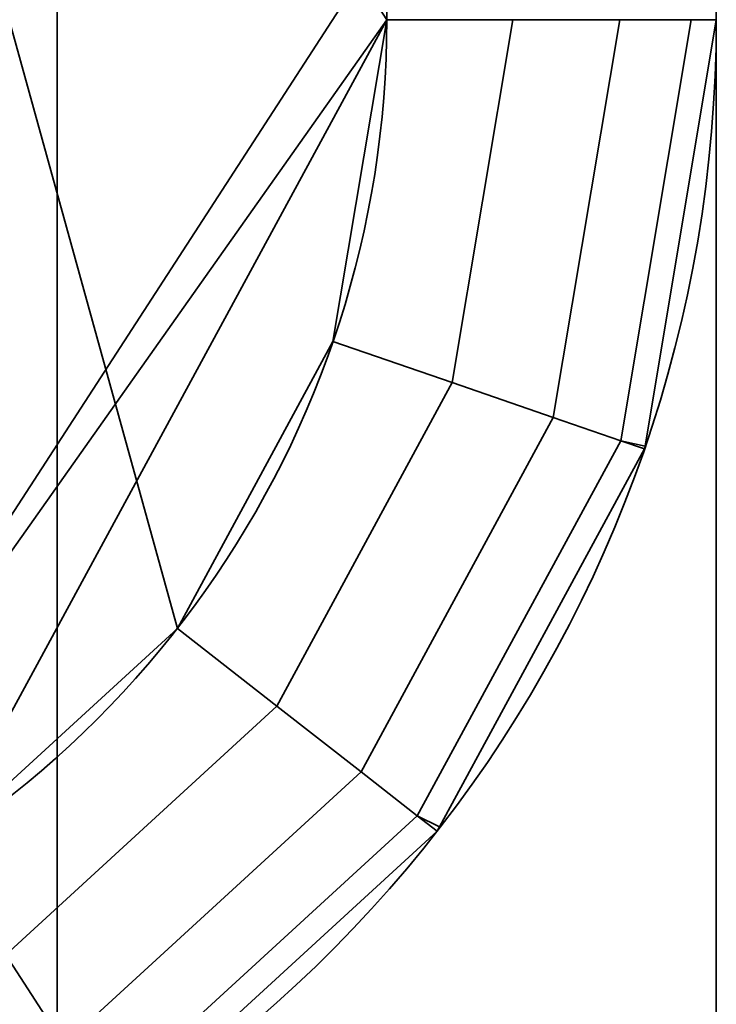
# Model space of a CAD drawing. Header units: millimetres. Extents: x -603 to 3703, y -115 to 193.
# Tile 398 of 656: x 1997.39 to 1999.5, y -22.61 to -19.63. Entities that reach past the tile are written whole.
import ezdxf

# ---------------------------------------------------------------- set-up
doc = ezdxf.new("R2010")
doc.units = ezdxf.units.MM
doc.layers.add('152', color=7, linetype='Continuous', true_color=0xffffff)

# ---------------------------------------------------------------- blocks, each defined once
blk = doc.blocks.new('UG_SURFACE_101')
at = {"layer": '152', "color": 252, "linetype": 'Continuous', "lineweight": 35}
for points in [[(970, -18, 2075.2499), (970, -29.92, 2075.2499), (2030, -29.92, 2075.2499), (2030, -18, 2075.2499)], [(971.5, -18, 2073.75), (2028.5001, -18, 2073.75), (2028.5001, -29.92, 2073.75), (971.5, -29.92, 2073.75)]]:
    blk.add_3dface(points, dxfattribs=at)
blk = doc.blocks.new('UG_SURFACE_104')
at = {"layer": '152', "color": 252, "linetype": 'Continuous', "lineweight": 35}
for points in [[(1997.4999, -12.5, 333.75), (1996.5, -12.5, 333.75), (1996.5, -26.5, 333.75), (1997.4999, -26.5, 333.75)], [(1997.4999, -26.5, 319.75), (1996.5, -26.5, 319.75), (1996.5, -12.5, 319.75), (1997.4999, -12.5, 319.75)], [(1997.4999, -12.5, 333.75), (1997.4999, -26.5, 333.75), (1997.4999, -26, 331.25), (1997.4999, -13, 331.25)], [(1997.4999, -26.5, 319.75), (1997.4999, -12.5, 319.75), (1997.4999, -13, 322.25), (1997.4999, -26, 322.25)], [(1997.4999, -26, 331.25), (1999.5, -26, 331.25), (1999.5, -13, 331.25), (1997.4999, -13, 331.25)], [(1997.4999, -13, 322.25), (1999.5, -13, 322.25), (1999.5, -26, 322.25), (1997.4999, -26, 322.25)], [(1996.5, -16.5446, 313.75), (1998.5, -19.627, 313.75), (1998.3367, -20.6034, 313.75), (1997.8644, -21.4735, 313.75)], [(1997.8644, -21.4735, 313.75), (1997.1347, -22.1425, 313.75), (1996.5, -16.5446, 313.75)], [(1996.5, -16.5446, 335.75), (1998.5, -19.627, 335.75), (1998.3367, -20.6034, 335.75), (1997.8644, -21.4735, 335.75)], [(1997.8644, -21.4735, 335.75), (1997.1347, -22.1425, 335.75), (1996.5, -16.5446, 335.75)], [(1996.5, -16.5446, 339.75), (1997.1347, -22.1425, 339.75), (1997.8644, -21.4735, 339.75)], [(1997.8644, -21.4735, 339.75), (1998.3367, -20.6034, 339.75), (1998.5, -19.627, 339.75), (1996.5, -16.5446, 339.75)], [(1997.8644, -17.5265, 317.75), (1997.1347, -16.8575, 317.75), (1996.5, -22.4554, 317.75)], [(1996.5, -22.4554, 317.75), (1998.5, -19.373, 317.75), (1998.3367, -18.3966, 317.75), (1997.8644, -17.5265, 317.75)], [(1998.5, -19.627, 317.75), (1998.5, -19.373, 317.75), (1996.5, -22.4554, 317.75)], [(1998.5, -19.627, 317.75), (1996.5, -22.4554, 317.75), (1997.1347, -22.1425, 317.75)], [(1997.1347, -22.1425, 317.75), (1997.8644, -21.4735, 317.75), (1998.3367, -20.6034, 317.75), (1998.5, -19.627, 317.75)], [(1998.6985, -20.728, 317.6739), (1998.8827, -19.627, 317.6739), (1998.5, -19.627, 317.75), (1998.3367, -20.6034, 317.75)], [(1998.8827, -19.627, 313.8261), (1998.6985, -20.728, 313.8261), (1998.3367, -20.6034, 313.75), (1998.5, -19.627, 313.75)], [(1998.8827, -19.627, 335.8261), (1998.6985, -20.728, 335.8261), (1998.3367, -20.6034, 335.75), (1998.5, -19.627, 335.75)], [(1998.6985, -20.728, 339.6739), (1998.8827, -19.627, 339.6739), (1998.5, -19.627, 339.75), (1998.3367, -20.6034, 339.75)], [(1999.0053, -20.8336, 317.4571), (1999.2071, -19.627, 317.4571), (1998.8827, -19.627, 317.6739), (1998.6985, -20.728, 317.6739)], [(1999.2071, -19.627, 314.0429), (1999.0053, -20.8336, 314.0429), (1998.6985, -20.728, 313.8261), (1998.8827, -19.627, 313.8261)], [(1999.2071, -19.627, 336.0429), (1999.0053, -20.8336, 336.0429), (1998.6985, -20.728, 335.8261), (1998.8827, -19.627, 335.8261)], [(1999.0053, -20.8336, 339.4571), (1999.2071, -19.627, 339.4571), (1998.8827, -19.627, 339.6739), (1998.6985, -20.728, 339.6739)], [(1999.2102, -20.9041, 317.1327), (1999.4239, -19.627, 317.1327), (1999.2071, -19.627, 317.4571), (1999.0053, -20.8336, 317.4571)], [(1999.4239, -19.627, 314.3673), (1999.2102, -20.9041, 314.3673), (1999.0053, -20.8336, 314.0429), (1999.2071, -19.627, 314.0429)], [(1999.4239, -19.627, 336.3673), (1999.2102, -20.9041, 336.3673), (1999.0053, -20.8336, 336.0429), (1999.2071, -19.627, 336.0429)], [(1999.2102, -20.9041, 339.1327), (1999.4239, -19.627, 339.1327), (1999.2071, -19.627, 339.4571), (1999.0053, -20.8336, 339.4571)], [(1999.2836, -20.9212, 316.75), (1999.5, -19.627, 316.75), (1999.4239, -19.627, 317.1327), (1999.2102, -20.9041, 317.1327)], [(1999.2102, -20.9041, 314.3673), (1999.4239, -19.627, 314.3673), (1999.5, -19.627, 314.75), (1999.2836, -20.9212, 314.75)], [(1999.2102, -20.9041, 336.3673), (1999.4239, -19.627, 336.3673), (1999.5, -19.627, 336.75), (1999.2836, -20.9212, 336.75)], [(1999.2836, -20.9212, 338.75), (1999.5, -19.627, 338.75), (1999.4239, -19.627, 339.1327), (1999.2102, -20.9041, 339.1327)], [(1999.5, -19.627, 336.75), (1999.5, -19.627, 338.75), (1999.2836, -20.9212, 338.75), (1999.2836, -20.9212, 336.75)], [(1999.5, -19.627, 314.75), (1999.5, -19.627, 316.75), (1999.2836, -20.9212, 316.75), (1999.2836, -20.9212, 314.75)], [(1998.1661, -21.709, 317.6739), (1998.6985, -20.728, 317.6739), (1998.3367, -20.6034, 317.75), (1997.8644, -21.4735, 317.75)], [(1998.6985, -20.728, 313.8261), (1998.1661, -21.709, 313.8261), (1997.8644, -21.4735, 313.75), (1998.3367, -20.6034, 313.75)], [(1998.6985, -20.728, 335.8261), (1998.1661, -21.709, 335.8261), (1997.8644, -21.4735, 335.75), (1998.3367, -20.6034, 335.75)], [(1998.1661, -21.709, 339.6739), (1998.6985, -20.728, 339.6739), (1998.3367, -20.6034, 339.75), (1997.8644, -21.4735, 339.75)], [(1998.4217, -21.9087, 317.4571), (1999.0053, -20.8336, 317.4571), (1998.6985, -20.728, 317.6739), (1998.1661, -21.709, 317.6739)], [(1999.0053, -20.8336, 314.0429), (1998.4217, -21.9087, 314.0429), (1998.1661, -21.709, 313.8261), (1998.6985, -20.728, 313.8261)], [(1999.0053, -20.8336, 336.0429), (1998.4217, -21.9087, 336.0429), (1998.1661, -21.709, 335.8261), (1998.6985, -20.728, 335.8261)], [(1998.4217, -21.9087, 339.4571), (1999.0053, -20.8336, 339.4571), (1998.6985, -20.728, 339.6739), (1998.1661, -21.709, 339.6739)], [(1998.5926, -22.0421, 317.1327), (1999.2102, -20.9041, 317.1327), (1999.0053, -20.8336, 317.4571), (1998.4217, -21.9087, 317.4571)], [(1999.2102, -20.9041, 314.3673), (1998.5926, -22.0421, 314.3673), (1998.4217, -21.9087, 314.0429), (1999.0053, -20.8336, 314.0429)], [(1999.2102, -20.9041, 336.3673), (1998.5926, -22.0421, 336.3673), (1998.4217, -21.9087, 336.0429), (1999.0053, -20.8336, 336.0429)], [(1998.5926, -22.0421, 339.1327), (1999.2102, -20.9041, 339.1327), (1999.0053, -20.8336, 339.4571), (1998.4217, -21.9087, 339.4571)], [(1998.66, -22.0753, 316.75), (1999.2822, -20.9289, 316.75), (1999.2102, -20.9041, 317.1327), (1998.5926, -22.0421, 317.1327)], [(1998.5926, -22.0421, 314.3673), (1999.2102, -20.9041, 314.3673), (1999.2822, -20.9289, 314.75), (1998.66, -22.0753, 314.75)], [(1998.5926, -22.0421, 336.3673), (1999.2102, -20.9041, 336.3673), (1999.2822, -20.9289, 336.75), (1998.66, -22.0753, 336.75)], [(1998.66, -22.0753, 338.75), (1999.2822, -20.9289, 338.75), (1999.2102, -20.9041, 339.1327), (1998.5926, -22.0421, 339.1327)], [(1999.2102, -20.9041, 317.1327), (1999.2822, -20.9289, 316.75), (1999.2836, -20.9212, 316.75)], [(1999.2836, -20.9212, 314.75), (1999.2822, -20.9289, 314.75), (1999.2102, -20.9041, 314.3673)], [(1999.2836, -20.9212, 336.75), (1999.2822, -20.9289, 336.75), (1999.2102, -20.9041, 336.3673)], [(1999.2102, -20.9041, 339.1327), (1999.2822, -20.9289, 338.75), (1999.2836, -20.9212, 338.75)], [(1999.2822, -20.9289, 338.75), (1998.66, -22.0753, 338.75), (1998.66, -22.0753, 336.75), (1999.2822, -20.9289, 336.75)], [(1999.2822, -20.9289, 316.75), (1998.66, -22.0753, 316.75), (1998.66, -22.0753, 314.75), (1999.2822, -20.9289, 314.75)], [(1999.2822, -20.9289, 336.75), (1999.2836, -20.9212, 336.75), (1999.2836, -20.9212, 338.75), (1999.2822, -20.9289, 338.75)], [(1999.2822, -20.9289, 314.75), (1999.2836, -20.9212, 314.75), (1999.2836, -20.9212, 316.75), (1999.2822, -20.9289, 316.75)], [(1997.3433, -22.4634, 317.6739), (1998.1661, -21.709, 317.6739), (1997.8644, -21.4735, 317.75), (1997.1347, -22.1425, 317.75)], [(1998.1661, -21.709, 313.8261), (1997.3433, -22.4634, 313.8261), (1997.1347, -22.1425, 313.75), (1997.8644, -21.4735, 313.75)], [(1998.1661, -21.709, 335.8261), (1997.3433, -22.4634, 335.8261), (1997.1347, -22.1425, 335.75), (1997.8644, -21.4735, 335.75)], [(1997.3433, -22.4634, 339.6739), (1998.1661, -21.709, 339.6739), (1997.8644, -21.4735, 339.75), (1997.1347, -22.1425, 339.75)], [(1997.52, -22.7354, 317.4571), (1998.4217, -21.9087, 317.4571), (1998.1661, -21.709, 317.6739), (1997.3433, -22.4634, 317.6739)], [(1998.4217, -21.9087, 314.0429), (1997.52, -22.7354, 314.0429), (1997.3433, -22.4634, 313.8261), (1998.1661, -21.709, 313.8261)], [(1998.4217, -21.9087, 336.0429), (1997.52, -22.7354, 336.0429), (1997.3433, -22.4634, 335.8261), (1998.1661, -21.709, 335.8261)], [(1997.52, -22.7354, 339.4571), (1998.4217, -21.9087, 339.4571), (1998.1661, -21.709, 339.6739), (1997.3433, -22.4634, 339.6739)], [(1997.6381, -22.9172, 317.1327), (1998.5926, -22.0421, 317.1327), (1998.4217, -21.9087, 317.4571), (1997.52, -22.7354, 317.4571)], [(1998.5926, -22.0421, 314.3673), (1997.6381, -22.9172, 314.3673), (1997.52, -22.7354, 314.0429), (1998.4217, -21.9087, 314.0429)], [(1998.5926, -22.0421, 336.3673), (1997.6381, -22.9172, 336.3673), (1997.52, -22.7354, 336.0429), (1998.4217, -21.9087, 336.0429)], [(1997.6381, -22.9172, 339.1327), (1998.5926, -22.0421, 339.1327), (1998.4217, -21.9087, 339.4571), (1997.52, -22.7354, 339.4571)], [(1997.6969, -22.9652, 316.75), (1998.6526, -22.089, 316.75), (1998.5926, -22.0421, 317.1327), (1997.6381, -22.9172, 317.1327)], [(1997.6381, -22.9172, 314.3673), (1998.5926, -22.0421, 314.3673), (1998.6526, -22.089, 314.75), (1997.6969, -22.9652, 314.75)], [(1997.6381, -22.9172, 336.3673), (1998.5926, -22.0421, 336.3673), (1998.6526, -22.089, 336.75), (1997.6969, -22.9652, 336.75)], [(1997.6969, -22.9652, 338.75), (1998.6526, -22.089, 338.75), (1998.5926, -22.0421, 339.1327), (1997.6381, -22.9172, 339.1327)], [(1998.5926, -22.0421, 317.1327), (1998.6526, -22.089, 316.75), (1998.66, -22.0753, 316.75)], [(1998.66, -22.0753, 314.75), (1998.6526, -22.089, 314.75), (1998.5926, -22.0421, 314.3673)], [(1998.66, -22.0753, 336.75), (1998.6526, -22.089, 336.75), (1998.5926, -22.0421, 336.3673)], [(1998.5926, -22.0421, 339.1327), (1998.6526, -22.089, 338.75), (1998.66, -22.0753, 338.75)], [(1998.6526, -22.089, 338.75), (1997.6969, -22.9652, 338.75), (1997.6969, -22.9652, 336.75), (1998.6526, -22.089, 336.75)], [(1998.6526, -22.089, 316.75), (1997.6969, -22.9652, 316.75), (1997.6969, -22.9652, 314.75), (1998.6526, -22.089, 314.75)], [(1998.6526, -22.089, 336.75), (1998.66, -22.0753, 336.75), (1998.66, -22.0753, 338.75), (1998.6526, -22.089, 338.75)], [(1998.6526, -22.089, 314.75), (1998.66, -22.0753, 314.75), (1998.66, -22.0753, 316.75), (1998.6526, -22.089, 316.75)], [(1997.52, -22.7354, 317.4571), (1997.3433, -22.4634, 317.6739), (1996.5, -22.8523, 317.6621)], [(1996.5, -22.8547, 313.832), (1997.3433, -22.4634, 313.8261), (1997.52, -22.7354, 314.0429)], [(1996.5, -22.8547, 335.832), (1997.3433, -22.4634, 335.8261), (1997.52, -22.7354, 336.0429)], [(1997.52, -22.7354, 339.4571), (1997.3433, -22.4634, 339.6739), (1996.5, -22.8523, 339.6621)]]:
    blk.add_3dface(points, dxfattribs=at)
blk = doc.blocks.new('UG_SURFACE_110')
at = {"layer": '152', "color": 252, "linetype": 'Continuous', "lineweight": 35}
for points in [[(1997.4999, -12.5, 1518.75), (1996.5, -12.5, 1518.75), (1996.5, -26.5, 1518.75), (1997.4999, -26.5, 1518.75)], [(1997.4999, -26.5, 1504.75), (1996.5, -26.5, 1504.75), (1996.5, -12.5, 1504.75), (1997.4999, -12.5, 1504.75)], [(1997.4999, -12.5, 1518.75), (1997.4999, -26.5, 1518.75), (1997.4999, -26, 1516.25), (1997.4999, -13, 1516.25)], [(1997.4999, -26.5, 1504.75), (1997.4999, -12.5, 1504.75), (1997.4999, -13, 1507.25), (1997.4999, -26, 1507.25)], [(1997.4999, -26, 1516.25), (1999.5, -26, 1516.25), (1999.5, -13, 1516.25), (1997.4999, -13, 1516.25)], [(1997.4999, -13, 1507.25), (1999.5, -13, 1507.25), (1999.5, -26, 1507.25), (1997.4999, -26, 1507.25)], [(1996.5, -16.5446, 1498.75), (1998.5, -19.627, 1498.75), (1998.3367, -20.6034, 1498.75), (1997.8644, -21.4735, 1498.75)], [(1997.8644, -21.4735, 1498.75), (1997.1347, -22.1425, 1498.75), (1996.5, -16.5446, 1498.75)], [(1996.5, -16.5446, 1520.75), (1998.5, -19.627, 1520.75), (1998.3367, -20.6034, 1520.75), (1997.8644, -21.4735, 1520.75)], [(1997.8644, -21.4735, 1520.75), (1997.1347, -22.1425, 1520.75), (1996.5, -16.5446, 1520.75)], [(1996.5, -16.5446, 1524.75), (1997.1347, -22.1425, 1524.75), (1997.8644, -21.4735, 1524.75)], [(1997.8644, -21.4735, 1524.75), (1998.3367, -20.6034, 1524.75), (1998.5, -19.627, 1524.75), (1996.5, -16.5446, 1524.75)], [(1997.8644, -17.5265, 1502.75), (1997.1347, -16.8575, 1502.75), (1996.5, -22.4554, 1502.75)], [(1996.5, -22.4554, 1502.75), (1998.5, -19.373, 1502.75), (1998.3367, -18.3966, 1502.75), (1997.8644, -17.5265, 1502.75)], [(1998.5, -19.627, 1502.75), (1998.5, -19.373, 1502.75), (1996.5, -22.4554, 1502.75)], [(1998.5, -19.627, 1502.75), (1996.5, -22.4554, 1502.75), (1997.1347, -22.1425, 1502.75)], [(1997.1347, -22.1425, 1502.75), (1997.8644, -21.4735, 1502.75), (1998.3367, -20.6034, 1502.75), (1998.5, -19.627, 1502.75)], [(1998.6985, -20.728, 1502.6739), (1998.8827, -19.627, 1502.6739), (1998.5, -19.627, 1502.75), (1998.3367, -20.6034, 1502.75)], [(1998.8827, -19.627, 1498.8261), (1998.6985, -20.728, 1498.8261), (1998.3367, -20.6034, 1498.75), (1998.5, -19.627, 1498.75)], [(1998.8827, -19.627, 1520.8261), (1998.6985, -20.728, 1520.8261), (1998.3367, -20.6034, 1520.75), (1998.5, -19.627, 1520.75)], [(1998.6985, -20.728, 1524.6739), (1998.8827, -19.627, 1524.6739), (1998.5, -19.627, 1524.75), (1998.3367, -20.6034, 1524.75)], [(1999.0053, -20.8336, 1502.4571), (1999.2071, -19.627, 1502.4571), (1998.8827, -19.627, 1502.6739), (1998.6985, -20.728, 1502.6739)], [(1999.2071, -19.627, 1499.0429), (1999.0053, -20.8336, 1499.0429), (1998.6985, -20.728, 1498.8261), (1998.8827, -19.627, 1498.8261)], [(1999.2071, -19.627, 1521.0429), (1999.0053, -20.8336, 1521.0429), (1998.6985, -20.728, 1520.8261), (1998.8827, -19.627, 1520.8261)], [(1999.0053, -20.8336, 1524.4571), (1999.2071, -19.627, 1524.4571), (1998.8827, -19.627, 1524.6739), (1998.6985, -20.728, 1524.6739)], [(1999.2102, -20.9041, 1502.1327), (1999.4239, -19.627, 1502.1327), (1999.2071, -19.627, 1502.4571), (1999.0053, -20.8336, 1502.4571)], [(1999.4239, -19.627, 1499.3674), (1999.2102, -20.9041, 1499.3674), (1999.0053, -20.8336, 1499.0429), (1999.2071, -19.627, 1499.0429)], [(1999.4239, -19.627, 1521.3673), (1999.2102, -20.9041, 1521.3673), (1999.0053, -20.8336, 1521.0429), (1999.2071, -19.627, 1521.0429)], [(1999.2102, -20.9041, 1524.1327), (1999.4239, -19.627, 1524.1327), (1999.2071, -19.627, 1524.4571), (1999.0053, -20.8336, 1524.4571)], [(1999.2836, -20.9212, 1501.75), (1999.5, -19.627, 1501.75), (1999.4239, -19.627, 1502.1327), (1999.2102, -20.9041, 1502.1327)], [(1999.2102, -20.9041, 1499.3674), (1999.4239, -19.627, 1499.3674), (1999.5, -19.627, 1499.75), (1999.2836, -20.9212, 1499.75)], [(1999.2102, -20.9041, 1521.3673), (1999.4239, -19.627, 1521.3673), (1999.5, -19.627, 1521.75), (1999.2836, -20.9212, 1521.75)], [(1999.2836, -20.9212, 1523.7499), (1999.5, -19.627, 1523.7499), (1999.4239, -19.627, 1524.1327), (1999.2102, -20.9041, 1524.1327)], [(1999.5, -19.627, 1521.75), (1999.5, -19.627, 1523.7499), (1999.2836, -20.9212, 1523.7499), (1999.2836, -20.9212, 1521.75)], [(1999.5, -19.627, 1499.75), (1999.5, -19.627, 1501.75), (1999.2836, -20.9212, 1501.75), (1999.2836, -20.9212, 1499.75)], [(1998.1661, -21.709, 1502.6739), (1998.6985, -20.728, 1502.6739), (1998.3367, -20.6034, 1502.75), (1997.8644, -21.4735, 1502.75)], [(1998.6985, -20.728, 1498.8261), (1998.1661, -21.709, 1498.8261), (1997.8644, -21.4735, 1498.75), (1998.3367, -20.6034, 1498.75)], [(1998.6985, -20.728, 1520.8261), (1998.1661, -21.709, 1520.8261), (1997.8644, -21.4735, 1520.75), (1998.3367, -20.6034, 1520.75)], [(1998.1661, -21.709, 1524.6739), (1998.6985, -20.728, 1524.6739), (1998.3367, -20.6034, 1524.75), (1997.8644, -21.4735, 1524.75)], [(1998.4217, -21.9087, 1502.4571), (1999.0053, -20.8336, 1502.4571), (1998.6985, -20.728, 1502.6739), (1998.1661, -21.709, 1502.6739)], [(1999.0053, -20.8336, 1499.0429), (1998.4217, -21.9087, 1499.0429), (1998.1661, -21.709, 1498.8261), (1998.6985, -20.728, 1498.8261)], [(1999.0053, -20.8336, 1521.0429), (1998.4217, -21.9087, 1521.0429), (1998.1661, -21.709, 1520.8261), (1998.6985, -20.728, 1520.8261)], [(1998.4217, -21.9087, 1524.4571), (1999.0053, -20.8336, 1524.4571), (1998.6985, -20.728, 1524.6739), (1998.1661, -21.709, 1524.6739)], [(1998.5926, -22.0421, 1502.1327), (1999.2102, -20.9041, 1502.1327), (1999.0053, -20.8336, 1502.4571), (1998.4217, -21.9087, 1502.4571)], [(1999.2102, -20.9041, 1499.3674), (1998.5926, -22.0421, 1499.3674), (1998.4217, -21.9087, 1499.0429), (1999.0053, -20.8336, 1499.0429)], [(1999.2102, -20.9041, 1521.3673), (1998.5926, -22.0421, 1521.3673), (1998.4217, -21.9087, 1521.0429), (1999.0053, -20.8336, 1521.0429)], [(1998.5926, -22.0421, 1524.1327), (1999.2102, -20.9041, 1524.1327), (1999.0053, -20.8336, 1524.4571), (1998.4217, -21.9087, 1524.4571)], [(1998.66, -22.0753, 1501.75), (1999.2822, -20.9289, 1501.75), (1999.2102, -20.9041, 1502.1327), (1998.5926, -22.0421, 1502.1327)], [(1998.5926, -22.0421, 1499.3674), (1999.2102, -20.9041, 1499.3674), (1999.2822, -20.9289, 1499.75), (1998.66, -22.0753, 1499.75)], [(1998.5926, -22.0421, 1521.3673), (1999.2102, -20.9041, 1521.3673), (1999.2822, -20.9289, 1521.75), (1998.66, -22.0753, 1521.75)], [(1998.66, -22.0753, 1523.7499), (1999.2822, -20.9289, 1523.7499), (1999.2102, -20.9041, 1524.1327), (1998.5926, -22.0421, 1524.1327)], [(1999.2102, -20.9041, 1502.1327), (1999.2822, -20.9289, 1501.75), (1999.2836, -20.9212, 1501.75)], [(1999.2836, -20.9212, 1499.75), (1999.2822, -20.9289, 1499.75), (1999.2102, -20.9041, 1499.3674)], [(1999.2836, -20.9212, 1521.75), (1999.2822, -20.9289, 1521.75), (1999.2102, -20.9041, 1521.3673)], [(1999.2102, -20.9041, 1524.1327), (1999.2822, -20.9289, 1523.7499), (1999.2836, -20.9212, 1523.7499)], [(1999.2822, -20.9289, 1523.7499), (1998.66, -22.0753, 1523.7499), (1998.66, -22.0753, 1521.75), (1999.2822, -20.9289, 1521.75)], [(1999.2822, -20.9289, 1501.75), (1998.66, -22.0753, 1501.75), (1998.66, -22.0753, 1499.75), (1999.2822, -20.9289, 1499.75)], [(1999.2822, -20.9289, 1521.75), (1999.2836, -20.9212, 1521.75), (1999.2836, -20.9212, 1523.7499), (1999.2822, -20.9289, 1523.7499)], [(1999.2822, -20.9289, 1499.75), (1999.2836, -20.9212, 1499.75), (1999.2836, -20.9212, 1501.75), (1999.2822, -20.9289, 1501.75)], [(1997.3433, -22.4634, 1502.6739), (1998.1661, -21.709, 1502.6739), (1997.8644, -21.4735, 1502.75), (1997.1347, -22.1425, 1502.75)], [(1998.1661, -21.709, 1498.8261), (1997.3433, -22.4634, 1498.8261), (1997.1347, -22.1425, 1498.75), (1997.8644, -21.4735, 1498.75)], [(1998.1661, -21.709, 1520.8261), (1997.3433, -22.4634, 1520.8261), (1997.1347, -22.1425, 1520.75), (1997.8644, -21.4735, 1520.75)], [(1997.3433, -22.4634, 1524.6739), (1998.1661, -21.709, 1524.6739), (1997.8644, -21.4735, 1524.75), (1997.1347, -22.1425, 1524.75)], [(1997.52, -22.7354, 1502.4571), (1998.4217, -21.9087, 1502.4571), (1998.1661, -21.709, 1502.6739), (1997.3433, -22.4634, 1502.6739)], [(1998.4217, -21.9087, 1499.0429), (1997.52, -22.7354, 1499.0429), (1997.3433, -22.4634, 1498.8261), (1998.1661, -21.709, 1498.8261)], [(1998.4217, -21.9087, 1521.0429), (1997.52, -22.7354, 1521.0429), (1997.3433, -22.4634, 1520.8261), (1998.1661, -21.709, 1520.8261)], [(1997.52, -22.7354, 1524.4571), (1998.4217, -21.9087, 1524.4571), (1998.1661, -21.709, 1524.6739), (1997.3433, -22.4634, 1524.6739)], [(1997.6381, -22.9172, 1502.1327), (1998.5926, -22.0421, 1502.1327), (1998.4217, -21.9087, 1502.4571), (1997.52, -22.7354, 1502.4571)], [(1998.5926, -22.0421, 1499.3674), (1997.6381, -22.9172, 1499.3674), (1997.52, -22.7354, 1499.0429), (1998.4217, -21.9087, 1499.0429)], [(1998.5926, -22.0421, 1521.3673), (1997.6381, -22.9172, 1521.3673), (1997.52, -22.7354, 1521.0429), (1998.4217, -21.9087, 1521.0429)], [(1997.6381, -22.9172, 1524.1327), (1998.5926, -22.0421, 1524.1327), (1998.4217, -21.9087, 1524.4571), (1997.52, -22.7354, 1524.4571)], [(1997.6969, -22.9652, 1501.75), (1998.6526, -22.089, 1501.75), (1998.5926, -22.0421, 1502.1327), (1997.6381, -22.9172, 1502.1327)], [(1997.6381, -22.9172, 1499.3674), (1998.5926, -22.0421, 1499.3674), (1998.6526, -22.089, 1499.75), (1997.6969, -22.9652, 1499.75)], [(1997.6381, -22.9172, 1521.3673), (1998.5926, -22.0421, 1521.3673), (1998.6526, -22.089, 1521.75), (1997.6969, -22.9652, 1521.75)], [(1997.6969, -22.9652, 1523.7499), (1998.6526, -22.089, 1523.7499), (1998.5926, -22.0421, 1524.1327), (1997.6381, -22.9172, 1524.1327)], [(1998.5926, -22.0421, 1502.1327), (1998.6526, -22.089, 1501.75), (1998.66, -22.0753, 1501.75)], [(1998.66, -22.0753, 1499.75), (1998.6526, -22.089, 1499.75), (1998.5926, -22.0421, 1499.3674)], [(1998.66, -22.0753, 1521.75), (1998.6526, -22.089, 1521.75), (1998.5926, -22.0421, 1521.3673)], [(1998.5926, -22.0421, 1524.1327), (1998.6526, -22.089, 1523.7499), (1998.66, -22.0753, 1523.7499)], [(1998.6526, -22.089, 1523.7499), (1997.6969, -22.9652, 1523.7499), (1997.6969, -22.9652, 1521.75), (1998.6526, -22.089, 1521.75)], [(1998.6526, -22.089, 1501.75), (1997.6969, -22.9652, 1501.75), (1997.6969, -22.9652, 1499.75), (1998.6526, -22.089, 1499.75)], [(1998.6526, -22.089, 1521.75), (1998.66, -22.0753, 1521.75), (1998.66, -22.0753, 1523.7499), (1998.6526, -22.089, 1523.7499)], [(1998.6526, -22.089, 1499.75), (1998.66, -22.0753, 1499.75), (1998.66, -22.0753, 1501.75), (1998.6526, -22.089, 1501.75)], [(1997.52, -22.7354, 1502.4571), (1997.3433, -22.4634, 1502.6739), (1996.5, -22.8523, 1502.6622)], [(1996.5, -22.8547, 1498.832), (1997.3433, -22.4634, 1498.8261), (1997.52, -22.7354, 1499.0429)], [(1996.5, -22.8547, 1520.8319), (1997.3433, -22.4634, 1520.8261), (1997.52, -22.7354, 1521.0429)], [(1997.52, -22.7354, 1524.4571), (1997.3433, -22.4634, 1524.6739), (1996.5, -22.8523, 1524.6621)]]:
    blk.add_3dface(points, dxfattribs=at)
blk = doc.blocks.new('UG_SURFACE_113')
at = {"layer": '152', "color": 252, "linetype": 'Continuous', "lineweight": 35}
for points in [[(1997.4999, -12.5, 1768.75), (1996.5, -12.5, 1768.75), (1996.5, -26.5, 1768.75), (1997.4999, -26.5, 1768.75)], [(1997.4999, -26.5, 1754.75), (1996.5, -26.5, 1754.75), (1996.5, -12.5, 1754.75), (1997.4999, -12.5, 1754.75)], [(1997.4999, -12.5, 1768.75), (1997.4999, -26.5, 1768.75), (1997.4999, -26, 1766.25), (1997.4999, -13, 1766.25)], [(1997.4999, -26.5, 1754.75), (1997.4999, -12.5, 1754.75), (1997.4999, -13, 1757.25), (1997.4999, -26, 1757.25)], [(1997.4999, -26, 1766.25), (1999.5, -26, 1766.25), (1999.5, -13, 1766.25), (1997.4999, -13, 1766.25)], [(1997.4999, -13, 1757.25), (1999.5, -13, 1757.25), (1999.5, -26, 1757.25), (1997.4999, -26, 1757.25)], [(1996.5, -16.5446, 1748.75), (1998.5, -19.627, 1748.75), (1998.3367, -20.6034, 1748.75), (1997.8644, -21.4735, 1748.75)], [(1997.8644, -21.4735, 1748.75), (1997.1347, -22.1425, 1748.75), (1996.5, -16.5446, 1748.75)], [(1996.5, -16.5446, 1770.75), (1998.5, -19.627, 1770.75), (1998.3367, -20.6034, 1770.75), (1997.8644, -21.4735, 1770.75)], [(1997.8644, -21.4735, 1770.75), (1997.1347, -22.1425, 1770.75), (1996.5, -16.5446, 1770.75)], [(1996.5, -16.5446, 1774.75), (1997.1347, -22.1425, 1774.75), (1997.8644, -21.4735, 1774.75)], [(1997.8644, -21.4735, 1774.75), (1998.3367, -20.6034, 1774.75), (1998.5, -19.627, 1774.75), (1996.5, -16.5446, 1774.75)], [(1997.8644, -17.5265, 1752.75), (1997.1347, -16.8575, 1752.75), (1996.5, -22.4554, 1752.75)], [(1996.5, -22.4554, 1752.75), (1998.5, -19.373, 1752.75), (1998.3367, -18.3966, 1752.75), (1997.8644, -17.5265, 1752.75)], [(1998.5, -19.627, 1752.75), (1998.5, -19.373, 1752.75), (1996.5, -22.4554, 1752.75)], [(1998.5, -19.627, 1752.75), (1996.5, -22.4554, 1752.75), (1997.1347, -22.1425, 1752.75)], [(1997.1347, -22.1425, 1752.75), (1997.8644, -21.4735, 1752.75), (1998.3367, -20.6034, 1752.75), (1998.5, -19.627, 1752.75)], [(1998.6985, -20.728, 1752.6739), (1998.8827, -19.627, 1752.6739), (1998.5, -19.627, 1752.75), (1998.3367, -20.6034, 1752.75)], [(1998.8827, -19.627, 1748.8261), (1998.6985, -20.728, 1748.8261), (1998.3367, -20.6034, 1748.75), (1998.5, -19.627, 1748.75)], [(1998.8827, -19.627, 1770.8261), (1998.6985, -20.728, 1770.8261), (1998.3367, -20.6034, 1770.75), (1998.5, -19.627, 1770.75)], [(1998.6985, -20.728, 1774.6739), (1998.8827, -19.627, 1774.6739), (1998.5, -19.627, 1774.75), (1998.3367, -20.6034, 1774.75)], [(1999.0053, -20.8336, 1752.4571), (1999.2071, -19.627, 1752.4571), (1998.8827, -19.627, 1752.6739), (1998.6985, -20.728, 1752.6739)], [(1999.2071, -19.627, 1749.0429), (1999.0053, -20.8336, 1749.0429), (1998.6985, -20.728, 1748.8261), (1998.8827, -19.627, 1748.8261)], [(1999.2071, -19.627, 1771.0429), (1999.0053, -20.8336, 1771.0429), (1998.6985, -20.728, 1770.8261), (1998.8827, -19.627, 1770.8261)], [(1999.0053, -20.8336, 1774.4571), (1999.2071, -19.627, 1774.4571), (1998.8827, -19.627, 1774.6739), (1998.6985, -20.728, 1774.6739)], [(1999.2102, -20.9041, 1752.1327), (1999.4239, -19.627, 1752.1327), (1999.2071, -19.627, 1752.4571), (1999.0053, -20.8336, 1752.4571)], [(1999.4239, -19.627, 1749.3674), (1999.2102, -20.9041, 1749.3674), (1999.0053, -20.8336, 1749.0429), (1999.2071, -19.627, 1749.0429)], [(1999.4239, -19.627, 1771.3673), (1999.2102, -20.9041, 1771.3673), (1999.0053, -20.8336, 1771.0429), (1999.2071, -19.627, 1771.0429)], [(1999.2102, -20.9041, 1774.1327), (1999.4239, -19.627, 1774.1327), (1999.2071, -19.627, 1774.4571), (1999.0053, -20.8336, 1774.4571)], [(1999.2836, -20.9212, 1751.75), (1999.5, -19.627, 1751.75), (1999.4239, -19.627, 1752.1327), (1999.2102, -20.9041, 1752.1327)], [(1999.2102, -20.9041, 1749.3674), (1999.4239, -19.627, 1749.3674), (1999.5, -19.627, 1749.75), (1999.2836, -20.9212, 1749.75)], [(1999.2102, -20.9041, 1771.3673), (1999.4239, -19.627, 1771.3673), (1999.5, -19.627, 1771.75), (1999.2836, -20.9212, 1771.75)], [(1999.2836, -20.9212, 1773.7499), (1999.5, -19.627, 1773.7499), (1999.4239, -19.627, 1774.1327), (1999.2102, -20.9041, 1774.1327)], [(1999.5, -19.627, 1771.75), (1999.5, -19.627, 1773.7499), (1999.2836, -20.9212, 1773.7499), (1999.2836, -20.9212, 1771.75)], [(1999.5, -19.627, 1749.75), (1999.5, -19.627, 1751.75), (1999.2836, -20.9212, 1751.75), (1999.2836, -20.9212, 1749.75)], [(1998.1661, -21.709, 1752.6739), (1998.6985, -20.728, 1752.6739), (1998.3367, -20.6034, 1752.75), (1997.8644, -21.4735, 1752.75)], [(1998.6985, -20.728, 1748.8261), (1998.1661, -21.709, 1748.8261), (1997.8644, -21.4735, 1748.75), (1998.3367, -20.6034, 1748.75)], [(1998.6985, -20.728, 1770.8261), (1998.1661, -21.709, 1770.8261), (1997.8644, -21.4735, 1770.75), (1998.3367, -20.6034, 1770.75)], [(1998.1661, -21.709, 1774.6739), (1998.6985, -20.728, 1774.6739), (1998.3367, -20.6034, 1774.75), (1997.8644, -21.4735, 1774.75)], [(1998.4217, -21.9087, 1752.4571), (1999.0053, -20.8336, 1752.4571), (1998.6985, -20.728, 1752.6739), (1998.1661, -21.709, 1752.6739)], [(1999.0053, -20.8336, 1749.0429), (1998.4217, -21.9087, 1749.0429), (1998.1661, -21.709, 1748.8261), (1998.6985, -20.728, 1748.8261)], [(1999.0053, -20.8336, 1771.0429), (1998.4217, -21.9087, 1771.0429), (1998.1661, -21.709, 1770.8261), (1998.6985, -20.728, 1770.8261)], [(1998.4217, -21.9087, 1774.4571), (1999.0053, -20.8336, 1774.4571), (1998.6985, -20.728, 1774.6739), (1998.1661, -21.709, 1774.6739)], [(1998.5926, -22.0421, 1752.1327), (1999.2102, -20.9041, 1752.1327), (1999.0053, -20.8336, 1752.4571), (1998.4217, -21.9087, 1752.4571)], [(1999.2102, -20.9041, 1749.3674), (1998.5926, -22.0421, 1749.3674), (1998.4217, -21.9087, 1749.0429), (1999.0053, -20.8336, 1749.0429)], [(1999.2102, -20.9041, 1771.3673), (1998.5926, -22.0421, 1771.3673), (1998.4217, -21.9087, 1771.0429), (1999.0053, -20.8336, 1771.0429)], [(1998.5926, -22.0421, 1774.1327), (1999.2102, -20.9041, 1774.1327), (1999.0053, -20.8336, 1774.4571), (1998.4217, -21.9087, 1774.4571)], [(1998.66, -22.0753, 1751.75), (1999.2822, -20.9289, 1751.75), (1999.2102, -20.9041, 1752.1327), (1998.5926, -22.0421, 1752.1327)], [(1998.5926, -22.0421, 1749.3674), (1999.2102, -20.9041, 1749.3674), (1999.2822, -20.9289, 1749.75), (1998.66, -22.0753, 1749.75)], [(1998.5926, -22.0421, 1771.3673), (1999.2102, -20.9041, 1771.3673), (1999.2822, -20.9289, 1771.75), (1998.66, -22.0753, 1771.75)], [(1998.66, -22.0753, 1773.7499), (1999.2822, -20.9289, 1773.7499), (1999.2102, -20.9041, 1774.1327), (1998.5926, -22.0421, 1774.1327)], [(1999.2102, -20.9041, 1752.1327), (1999.2822, -20.9289, 1751.75), (1999.2836, -20.9212, 1751.75)], [(1999.2836, -20.9212, 1749.75), (1999.2822, -20.9289, 1749.75), (1999.2102, -20.9041, 1749.3674)], [(1999.2836, -20.9212, 1771.75), (1999.2822, -20.9289, 1771.75), (1999.2102, -20.9041, 1771.3673)], [(1999.2102, -20.9041, 1774.1327), (1999.2822, -20.9289, 1773.7499), (1999.2836, -20.9212, 1773.7499)], [(1999.2822, -20.9289, 1773.7499), (1998.66, -22.0753, 1773.7499), (1998.66, -22.0753, 1771.75), (1999.2822, -20.9289, 1771.75)], [(1999.2822, -20.9289, 1751.75), (1998.66, -22.0753, 1751.75), (1998.66, -22.0753, 1749.75), (1999.2822, -20.9289, 1749.75)], [(1999.2822, -20.9289, 1771.75), (1999.2836, -20.9212, 1771.75), (1999.2836, -20.9212, 1773.7499), (1999.2822, -20.9289, 1773.7499)], [(1999.2822, -20.9289, 1749.75), (1999.2836, -20.9212, 1749.75), (1999.2836, -20.9212, 1751.75), (1999.2822, -20.9289, 1751.75)], [(1997.3433, -22.4634, 1752.6739), (1998.1661, -21.709, 1752.6739), (1997.8644, -21.4735, 1752.75), (1997.1347, -22.1425, 1752.75)], [(1998.1661, -21.709, 1748.8261), (1997.3433, -22.4634, 1748.8261), (1997.1347, -22.1425, 1748.75), (1997.8644, -21.4735, 1748.75)], [(1998.1661, -21.709, 1770.8261), (1997.3433, -22.4634, 1770.8261), (1997.1347, -22.1425, 1770.75), (1997.8644, -21.4735, 1770.75)], [(1997.3433, -22.4634, 1774.6739), (1998.1661, -21.709, 1774.6739), (1997.8644, -21.4735, 1774.75), (1997.1347, -22.1425, 1774.75)], [(1997.52, -22.7354, 1752.4571), (1998.4217, -21.9087, 1752.4571), (1998.1661, -21.709, 1752.6739), (1997.3433, -22.4634, 1752.6739)], [(1998.4217, -21.9087, 1749.0429), (1997.52, -22.7354, 1749.0429), (1997.3433, -22.4634, 1748.8261), (1998.1661, -21.709, 1748.8261)], [(1998.4217, -21.9087, 1771.0429), (1997.52, -22.7354, 1771.0429), (1997.3433, -22.4634, 1770.8261), (1998.1661, -21.709, 1770.8261)], [(1997.52, -22.7354, 1774.4571), (1998.4217, -21.9087, 1774.4571), (1998.1661, -21.709, 1774.6739), (1997.3433, -22.4634, 1774.6739)], [(1997.6381, -22.9172, 1752.1327), (1998.5926, -22.0421, 1752.1327), (1998.4217, -21.9087, 1752.4571), (1997.52, -22.7354, 1752.4571)], [(1998.5926, -22.0421, 1749.3674), (1997.6381, -22.9172, 1749.3674), (1997.52, -22.7354, 1749.0429), (1998.4217, -21.9087, 1749.0429)], [(1998.5926, -22.0421, 1771.3673), (1997.6381, -22.9172, 1771.3673), (1997.52, -22.7354, 1771.0429), (1998.4217, -21.9087, 1771.0429)], [(1997.6381, -22.9172, 1774.1327), (1998.5926, -22.0421, 1774.1327), (1998.4217, -21.9087, 1774.4571), (1997.52, -22.7354, 1774.4571)], [(1997.6969, -22.9652, 1751.75), (1998.6526, -22.089, 1751.75), (1998.5926, -22.0421, 1752.1327), (1997.6381, -22.9172, 1752.1327)], [(1997.6381, -22.9172, 1749.3674), (1998.5926, -22.0421, 1749.3674), (1998.6526, -22.089, 1749.75), (1997.6969, -22.9652, 1749.75)], [(1997.6381, -22.9172, 1771.3673), (1998.5926, -22.0421, 1771.3673), (1998.6526, -22.089, 1771.75), (1997.6969, -22.9652, 1771.75)], [(1997.6969, -22.9652, 1773.7499), (1998.6526, -22.089, 1773.7499), (1998.5926, -22.0421, 1774.1327), (1997.6381, -22.9172, 1774.1327)], [(1998.5926, -22.0421, 1752.1327), (1998.6526, -22.089, 1751.75), (1998.66, -22.0753, 1751.75)], [(1998.66, -22.0753, 1749.75), (1998.6526, -22.089, 1749.75), (1998.5926, -22.0421, 1749.3674)], [(1998.66, -22.0753, 1771.75), (1998.6526, -22.089, 1771.75), (1998.5926, -22.0421, 1771.3673)], [(1998.5926, -22.0421, 1774.1327), (1998.6526, -22.089, 1773.7499), (1998.66, -22.0753, 1773.7499)], [(1998.6526, -22.089, 1773.7499), (1997.6969, -22.9652, 1773.7499), (1997.6969, -22.9652, 1771.75), (1998.6526, -22.089, 1771.75)], [(1998.6526, -22.089, 1751.75), (1997.6969, -22.9652, 1751.75), (1997.6969, -22.9652, 1749.75), (1998.6526, -22.089, 1749.75)], [(1998.6526, -22.089, 1771.75), (1998.66, -22.0753, 1771.75), (1998.66, -22.0753, 1773.7499), (1998.6526, -22.089, 1773.7499)], [(1998.6526, -22.089, 1749.75), (1998.66, -22.0753, 1749.75), (1998.66, -22.0753, 1751.75), (1998.6526, -22.089, 1751.75)], [(1997.52, -22.7354, 1752.4571), (1997.3433, -22.4634, 1752.6739), (1996.5, -22.8523, 1752.6622)], [(1996.5, -22.8547, 1748.832), (1997.3433, -22.4634, 1748.8261), (1997.52, -22.7354, 1749.0429)], [(1996.5, -22.8547, 1770.8319), (1997.3433, -22.4634, 1770.8261), (1997.52, -22.7354, 1771.0429)], [(1997.52, -22.7354, 1774.4571), (1997.3433, -22.4634, 1774.6739), (1996.5, -22.8523, 1774.6621)]]:
    blk.add_3dface(points, dxfattribs=at)

msp = doc.modelspace()

# ---------------------------------------------------------------- linework, layer by layer
at = {"layer": '152', "color": 252, "linetype": 'Continuous', "lineweight": 35, "true_color": 0x939598}
for p, q in [((1997.5, -12.5, 319.75), (1997.5, -26.5, 319.75)), ((1997.5, -26.5, 333.75), (1997.5, -12.5, 333.75)), ((1997.5, -26.5, 1518.75), (1997.5, -12.5, 1518.75)), ((1997.5, -12.5, 1504.75), (1997.5, -26.5, 1504.75)), ((1997.5, -12.5, 1754.75), (1997.5, -26.5, 1754.75)), ((1997.5, -26.5, 1768.75), (1997.5, -12.5, 1768.75)), ((1997.5, -26, 331.25), (1997.5, -13, 331.25)), ((1997.5, -13, 322.25), (1997.5, -26, 322.25)), ((1997.5, -13, 1507.25), (1997.5, -26, 1507.25)), ((1997.5, -26, 1516.25), (1997.5, -13, 1516.25)), ((1997.5, -13, 1757.25), (1997.5, -26, 1757.25)), ((1997.5, -26, 1766.25), (1997.5, -13, 1766.25)), ((1999.5, -26, 322.25), (1999.5, -13, 322.25)), ((1999.5, -13, 331.25), (1999.5, -26, 331.25)), ((1999.5, -26, 1507.25), (1999.5, -13, 1507.25)), ((1999.5, -13, 1516.25), (1999.5, -26, 1516.25)), ((1999.5, -26, 1757.25), (1999.5, -13, 1757.25)), ((1999.5, -13, 1766.25), (1999.5, -26, 1766.25)), ((1998.5, -19.627, 317.75), (1998.5, -19.373, 317.75)), ((1998.5, -19.373, 335.75), (1998.5, -19.627, 335.75)), ((1998.5, -19.627, 339.75), (1998.5, -19.373, 339.75)), ((1998.5, -19.373, 313.75), (1998.5, -19.627, 313.75)), ((1998.5, -19.627, 1502.75), (1998.5, -19.373, 1502.75)), ((1998.5, -19.627, 1524.75), (1998.5, -19.373, 1524.75)), ((1998.5, -19.373, 1520.75), (1998.5, -19.627, 1520.75)), ((1998.5, -19.373, 1498.75), (1998.5, -19.627, 1498.75)), ((1998.5, -19.373, 1748.75), (1998.5, -19.627, 1748.75)), ((1998.5, -19.627, 1774.75), (1998.5, -19.373, 1774.75)), ((1998.5, -19.627, 1752.75), (1998.5, -19.373, 1752.75)), ((1998.5, -19.373, 1770.75), (1998.5, -19.627, 1770.75)), ((1999.5, -19.627, 314.75), (1999.5, -19.373, 314.75)), ((1999.5, -19.627, 336.75), (1999.5, -19.373, 336.75)), ((1999.5, -19.373, 316.75), (1999.5, -19.627, 316.75)), ((1999.5, -19.373, 338.75), (1999.5, -19.627, 338.75)), ((1999.5, -19.627, 1499.75), (1999.5, -19.373, 1499.75)), ((1999.5, -19.373, 1523.75), (1999.5, -19.627, 1523.75)), ((1999.5, -19.627, 1521.75), (1999.5, -19.373, 1521.75)), ((1999.5, -19.373, 1501.75), (1999.5, -19.627, 1501.75)), ((1999.5, -19.373, 1751.75), (1999.5, -19.627, 1751.75)), ((1999.5, -19.627, 1749.75), (1999.5, -19.373, 1749.75)), ((1999.5, -19.373, 1773.75), (1999.5, -19.627, 1773.75)), ((1999.5, -19.627, 1771.75), (1999.5, -19.373, 1771.75)), ((1999.5, -19.627, 338.75), (1999.5, -19.627, 336.75)), ((1999.5, -19.627, 316.75), (1999.5, -19.627, 314.75)), ((1999.5, -19.627, 1523.75), (1999.5, -19.627, 1521.75)), ((1999.5, -19.627, 1501.75), (1999.5, -19.627, 1499.75)), ((1999.5, -19.627, 1751.75), (1999.5, -19.627, 1749.75)), ((1999.5, -19.627, 1773.75), (1999.5, -19.627, 1771.75))]:
    msp.add_line(p, q, dxfattribs=at)
at = {"layer": '152', "color": 252, "linetype": 'Continuous', "lineweight": 35, "true_color": 0x939598, "extrusion": (-1, 0, 0)}
for centre in [(19.5, 326.75, -1999.5), (19.5, 1511.75, -1999.5), (19.5, 1761.75, -1999.5)]:
    msp.add_circle(centre, 3, dxfattribs=at)
at = {"layer": '152', "color": 252, "linetype": 'Continuous', "lineweight": 35, "true_color": 0x939598}
for centre, radius, start in [((1995.5, -19.627, 317.75), 3, 289.4712), ((1995.5, -19.627, 339.75), 3, 289.4712), ((1995.5, -19.627, 336.75), 4, 284.4775), ((1995.5, -19.627, 314.75), 4, 284.4775), ((1995.5, -19.627, 1524.75), 3, 289.4712), ((1995.5, -19.627, 1521.75), 4, 284.4775), ((1995.5, -19.627, 1502.75), 3, 289.4712), ((1995.5, -19.627, 1499.75), 4, 284.4775), ((1995.5, -19.627, 1774.75), 3, 289.4712), ((1995.5, -19.627, 1771.75), 4, 284.4775), ((1995.5, -19.627, 1752.75), 3, 289.4712), ((1995.5, -19.627, 1749.75), 4, 284.4775)]:
    msp.add_arc(centre, radius, start, 0, dxfattribs=at)
at = {"layer": '152', "color": 252, "linetype": 'Continuous', "lineweight": 35, "true_color": 0x939598, "extrusion": (0, 0, -1)}
for centre, radius, end in [((-1995.5, -19.627, -316.75), 4, 255.5225), ((-1995.5, -19.627, -335.75), 3, 250.5288), ((-1995.5, -19.627, -313.75), 3, 250.5288), ((-1995.5, -19.627, -338.75), 4, 255.5225), ((-1995.5, -19.627, -1498.75), 3, 250.5288), ((-1995.5, -19.627, -1501.75), 4, 255.5225), ((-1995.5, -19.627, -1520.75), 3, 250.5288), ((-1995.5, -19.627, -1523.75), 4, 255.5225), ((-1995.5, -19.627, -1773.75), 4, 255.5225), ((-1995.5, -19.627, -1751.75), 4, 255.5225), ((-1995.5, -19.627, -1770.75), 3, 250.5288), ((-1995.5, -19.627, -1748.75), 3, 250.5288)]:
    msp.add_arc(centre, radius, 180, end, dxfattribs=at)
at = {"layer": '152', "color": 252, "linetype": 'Continuous', "lineweight": 35, "true_color": 0x939598, "extrusion": (0, 1, 0)}
for centre, start, end in [((-1998.5, 316.75, -19.627), 90, 180), ((-1998.5, 336.75, -19.627), 180, 270), ((-1998.5, 338.75, -19.627), 90, 180), ((-1998.5, 1523.75, -19.627), 90, 180), ((-1998.5, 1501.75, -19.627), 90, 180), ((-1998.5, 1521.75, -19.627), 180, 270), ((-1998.5, 1773.75, -19.627), 90, 180), ((-1998.5, 1771.75, -19.627), 180, 270), ((-1998.5, 1751.75, -19.627), 90, 180)]:
    msp.add_arc(centre, 1, start, end, dxfattribs=at)
at = {"layer": '152', "color": 252, "linetype": 'Continuous', "lineweight": 35, "true_color": 0x939598, "extrusion": (0, -1, 0)}
for centre in [(1998.5, 314.75, 19.627), (1998.5, 1499.75, 19.627), (1998.5, 1749.75, 19.627)]:
    msp.add_arc(centre, 1, 270, 0, dxfattribs=at)

# ---------------------------------------------------------------- block references
at = {"layer": '152', "color": 252, "linetype": 'Continuous', "lineweight": 35, "true_color": 0x939598}
for name in ['UG_SURFACE_101', 'UG_SURFACE_104', 'UG_SURFACE_110', 'UG_SURFACE_113']:
    msp.add_blockref(name, (0, 0), dxfattribs=at)

doc.saveas('drawing.dxf')
